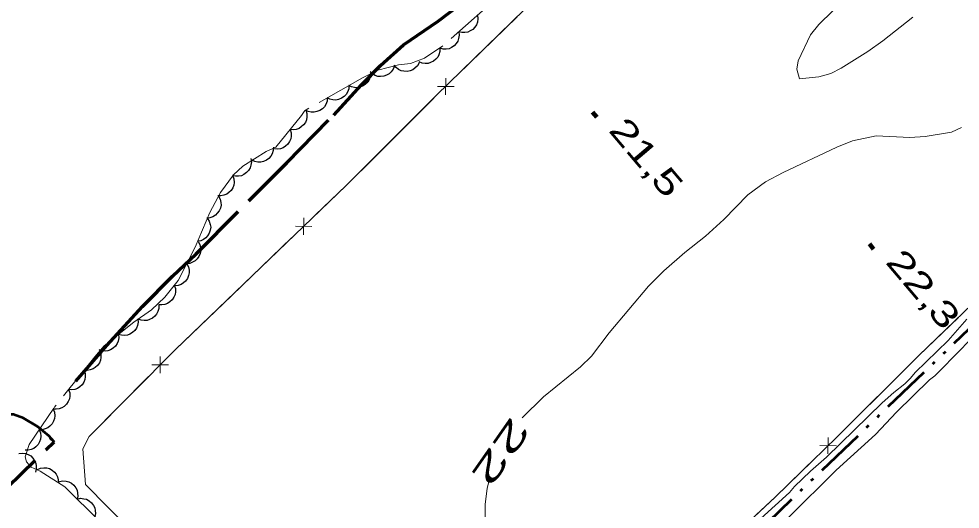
# Model space of a CAD drawing. Extents: x 386081 to 389416, y 5130568 to 5134082.
# Drawn here: x 387887.4 to 388000.8, y 5131901 to 5131960 of the extents above; entities that cross this region are included whole.
import ezdxf
from ezdxf.enums import TextEntityAlignment as Align

# ---------------------------------------------------------------- set-up
doc = ezdxf.new("R2010")
doc.units = 0
doc.header["$LTSCALE"] = 1.2
for name, pattern in [('DASH_DOUBLE_DOT', [9.2, 5, -1.2, 0.3, -1.2, 0.3, -1.2]), ('DOT_DASHED', [7.7, 5, -1.2, 0.3, -1.2]), ('LONG_DASHED', [7.5, 6, -1.5])]:
    doc.linetypes.add(name, pattern=pattern)
for name, color, linetype, lineweight in [('2', 7, 'Continuous', 13), ('22', 7, 'Continuous', 13), ('3', 7, 'Continuous', 140), ('37', 7, 'Continuous', 13), ('4', 7, 'DASH_DOUBLE_DOT', 53), ('44', 7, 'Continuous', 25)]:
    doc.layers.add(name, color=color, linetype=linetype, lineweight=lineweight)

msp = doc.modelspace()

# ---------------------------------------------------------------- linework, layer by layer
at = {"layer": '2'}
for points in [[(387995.07, 5131960.24), (387991.44, 5131957.41), (387989.62, 5131956.12), (387986.43, 5131954.1), (387985.18, 5131953.48), (387983.75, 5131953.06), (387981.4, 5131952.82), (387981.1, 5131953.99), (387981.24, 5131954.98), (387982.71, 5131958.12), (387983.72, 5131959.35), (387985.41, 5131961.01)], [(387948.02, 5131912.02), (387950.59, 5131914.53), (387955.03, 5131918.15), (387956.35, 5131919.44), (387958.49, 5131922.26), (387963.21, 5131927.85), (387965.09, 5131929.7), (387967.6, 5131931.9), (387970.1, 5131933.87), (387972.3, 5131935.89), (387975.19, 5131938.84), (387977.32, 5131940.44), (387979.44, 5131941.54), (387985.92, 5131944.6), (387987.79, 5131945.34), (387990.65, 5131945.95), (387994.68, 5131945.75), (387996.54, 5131945.87), (387999.71, 5131946.41), (388000.89, 5131946.96)], [(387980.09, 5131900.01), (387985.81, 5131905.72), (387990.57, 5131910.01), (387993.09, 5131912.71), (387997.05, 5131916.58), (387997.68, 5131917.07), (387998.37, 5131917.75), (388004.03, 5131923.52)], [(388001.55, 5131923.9), (387999.29, 5131921.32), (387995.33, 5131917.45), (387994.76, 5131916.77), (387994.07, 5131916.1), (387992.75, 5131915.06), (387991.37, 5131913.83)], [(387991.37, 5131913.83), (387984.65, 5131907.26), (387982.71, 5131905.6), (387980.82, 5131903.76), (387980.19, 5131903.03), (387976.74, 5131899.9)], [(387943.56, 5131898.06), (387943.55, 5131901.57), (387943.82, 5131903.54), (387944.15, 5131904.95)]]:
    msp.add_lwpolyline(points, dxfattribs=at)
at = {"layer": '22', "linetype": 'LONG_DASHED', "lineweight": 70}
for points in [[(387894.26, 5131916.41), (387898.01, 5131920.72), (387902.31, 5131925.42), (387905.9, 5131929.07), (387908.75, 5131931.76), (387919.67, 5131942.69), (387925.33, 5131948.46), (387928.68, 5131952.09), (387930.97, 5131954.43), (387933.71, 5131956.92), (387937.89, 5131959.78), (387940.41, 5131961.63)], [(387770.27, 5131794.67), (387771.06, 5131794.08), (387803.99, 5131824.79), (387830.92, 5131850.38), (387858.4, 5131876.8), (387891.65, 5131909.13)]]:
    msp.add_lwpolyline(points, dxfattribs=at)
at = {"layer": '3'}
for p, q in [((387956.48, 5131948.8), (387956.99, 5131948.19)), ((387989.82, 5131932.94), (387990.33, 5131932.33))]:
    msp.add_line(p, q, dxfattribs=at)
at = {"layer": '37'}
for p, q in [((387940.24, 5131953.3), (387947.4, 5131960.28)), ((387938.8, 5131950.9), (387938.82, 5131952.9)), ((387939.81, 5131951.89), (387937.81, 5131951.91)), ((387930.3, 5131943.44), (387937.38, 5131950.5)), ((387921.69, 5131934.06), (387921.73, 5131936.07)), ((387922.71, 5131935.05), (387920.71, 5131935.09)), ((387913.05, 5131926.75), (387920.26, 5131933.68)), ((387904.45, 5131917.39), (387904.44, 5131919.39)), ((387905.45, 5131918.4), (387903.44, 5131918.39)), ((387895.99, 5131909.88), (387903.04, 5131916.97)), ((387993.36, 5131917.12), (387986.28, 5131910.06)), ((387983.85, 5131908.68), (387985.85, 5131908.65)), ((387984.87, 5131909.66), (387984.83, 5131907.66))]:
    msp.add_line(p, q, dxfattribs=at)
for points in [[(388040.33, 5131962.3), (388029.96, 5131952.32), (388011.7, 5131935.07), (388005.45, 5131928.81), (387995.76, 5131919.51), (387985.92, 5131909.7), (387978.46, 5131902.48), (387965.26, 5131890.1), (387953.26, 5131878.36), (387944.82, 5131870.23), (387936.69, 5131862.05), (387930.98, 5131867.89), (387922.89, 5131876.67), (387919.42, 5131880.08), (387915.47, 5131884.29), (387910.66, 5131889.1), (387906.28, 5131892.99), (387895.44, 5131903.98), (387895.13, 5131908.26), (387895.88, 5131909.77), (387906.28, 5131920.24), (387926.81, 5131939.97), (387937.68, 5131950.8), (387955.9, 5131968.58)], [(387923.15, 5131936.45), (387926.81, 5131939.97), (387930.3, 5131943.44)], [(387905.85, 5131919.81), (387906.28, 5131920.24), (387913.05, 5131926.75)], [(388000.53, 5131924.09), (387995.76, 5131919.51), (387993.36, 5131917.12)], [(387898.16, 5131901.23), (387895.44, 5131903.98), (387895.13, 5131908.26), (387895.88, 5131909.77), (387895.99, 5131909.88)], [(387983.41, 5131907.27), (387978.46, 5131902.48), (387976.19, 5131900.35)]]:
    msp.add_lwpolyline(points, dxfattribs=at)
at = {"layer": '4'}
for points in [[(387944.32, 5131867.46), (388023.35, 5131943.4), (388064.75, 5131983.49), (388106.37, 5132023.19), (388139.31, 5132055.55), (388185.87, 5132101.08)], [(387891.15, 5131909.61), (387891.65, 5131909.13), (387891.02, 5131909.84), (387889.67, 5131910.97), (387887.99, 5131911.98), (387886.78, 5131912.43), (387885.02, 5131912.42), (387883.24, 5131912.94), (387882.46, 5131913.3), (387881.3, 5131914.01), (387878.43, 5131915.94), (387877.39, 5131916.82), (387874.02, 5131920.05), (387872.99, 5131920.72), (387862.52, 5131929.24), (387849.18, 5131938.82), (387838.99, 5131948.2), (387831.29, 5131954.34), (387824.04, 5131959.5)]]:
    msp.add_lwpolyline(points, dxfattribs=at)
at = {"layer": '44', "linetype": 'DOT_DASHED', "lineweight": 13}
msp.add_lwpolyline([(387964.74, 5131980.01), (387938.46, 5131956.78), (387936.26, 5131955.29), (387934.58, 5131954.66), (387933.12, 5131954.51), (387930.64, 5131953.88), (387928.8, 5131952.95), (387921.86, 5131949.01), (387921.46, 5131948.4), (387918.35, 5131944.58), (387917.2, 5131944.07), (387914.37, 5131942.32), (387913.25, 5131941.26), (387911.68, 5131939.15), (387910.42, 5131936.72), (387908.66, 5131932.54), (387906.58, 5131928.55), (387905, 5131926.55), (387903.38, 5131925), (387901.25, 5131923.53), (387897.7, 5131920.67), (387896.56, 5131919.34), (387891.62, 5131913.17), (387888.64, 5131908.79), (387888.16, 5131907.32), (387888.33, 5131906.7), (387888.9, 5131906.07), (387889.99, 5131905.58), (387892.95, 5131903.71), (387908.2, 5131888.59)], dxfattribs=at)
at = {"layer": '44'}
for points in [[(387942.64, 5131960.47), (387942.69, 5131960.06), (387942.62, 5131959.66), (387942.52, 5131959.34), (387942.33, 5131959.05), (387942.08, 5131958.78), (387941.75, 5131958.58), (387941.46, 5131958.44), (387941.11, 5131958.39), (387940.74, 5131958.39), (387940.39, 5131958.48)], [(387940.39, 5131958.48), (387940.44, 5131958.07), (387940.37, 5131957.67), (387940.28, 5131957.35), (387940.08, 5131957.06), (387939.83, 5131956.79), (387939.5, 5131956.59), (387939.21, 5131956.45), (387938.86, 5131956.4), (387938.49, 5131956.41), (387938.14, 5131956.5)], [(387938.11, 5131956.54), (387938.11, 5131956.12), (387937.99, 5131955.73), (387937.85, 5131955.43), (387937.62, 5131955.17), (387937.33, 5131954.94), (387936.98, 5131954.78), (387936.68, 5131954.67), (387936.32, 5131954.67), (387935.96, 5131954.72), (387935.62, 5131954.86)], [(387932.63, 5131954.38), (387932.49, 5131953.99), (387932.24, 5131953.67), (387932.01, 5131953.43), (387931.7, 5131953.26), (387931.36, 5131953.14), (387930.97, 5131953.11), (387930.65, 5131953.11), (387930.31, 5131953.23), (387929.99, 5131953.41), (387929.72, 5131953.65)], [(387935.6, 5131954.76), (387935.4, 5131954.4), (387935.11, 5131954.11), (387934.85, 5131953.91), (387934.52, 5131953.79), (387934.16, 5131953.72), (387933.78, 5131953.74), (387933.45, 5131953.8), (387933.14, 5131953.96), (387932.85, 5131954.18), (387932.61, 5131954.46)], [(387929.77, 5131953.5), (387929.73, 5131953.08), (387929.59, 5131952.7), (387929.43, 5131952.42), (387929.17, 5131952.17), (387928.87, 5131951.96), (387928.51, 5131951.83), (387928.19, 5131951.75), (387927.84, 5131951.77), (387927.48, 5131951.86), (387927.16, 5131952.02)], [(387927.16, 5131952.02), (387927.13, 5131951.6), (387926.98, 5131951.22), (387926.82, 5131950.93), (387926.57, 5131950.69), (387926.26, 5131950.48), (387925.9, 5131950.35), (387925.58, 5131950.27), (387925.23, 5131950.29), (387924.87, 5131950.38), (387924.55, 5131950.54)], [(387924.55, 5131950.54), (387924.52, 5131950.12), (387924.37, 5131949.74), (387924.21, 5131949.45), (387923.96, 5131949.21), (387923.65, 5131949), (387923.29, 5131948.87), (387922.98, 5131948.79), (387922.62, 5131948.81), (387922.26, 5131948.9), (387921.94, 5131949.06)], [(387921.98, 5131949.04), (387922.1, 5131948.64), (387922.1, 5131948.23), (387922.05, 5131947.9), (387921.91, 5131947.58), (387921.7, 5131947.28), (387921.41, 5131947.03), (387921.15, 5131946.84), (387920.81, 5131946.73), (387920.44, 5131946.68), (387920.09, 5131946.71)], [(387920.09, 5131946.71), (387920.21, 5131946.31), (387920.2, 5131945.9), (387920.16, 5131945.58), (387920.02, 5131945.26), (387919.81, 5131944.95), (387919.52, 5131944.7), (387919.25, 5131944.51), (387918.92, 5131944.41), (387918.55, 5131944.35), (387918.19, 5131944.38)], [(387918.06, 5131944.6), (387918.04, 5131944.18), (387917.9, 5131943.8), (387917.76, 5131943.5), (387917.51, 5131943.25), (387917.22, 5131943.03), (387916.86, 5131942.88), (387916.55, 5131942.79), (387916.2, 5131942.8), (387915.83, 5131942.87), (387915.5, 5131943.02)], [(387915.34, 5131943.24), (387915.41, 5131942.82), (387915.35, 5131942.42), (387915.27, 5131942.1), (387915.08, 5131941.8), (387914.84, 5131941.53), (387914.52, 5131941.31), (387914.23, 5131941.16), (387913.88, 5131941.1), (387913.51, 5131941.1), (387913.16, 5131941.17)], [(387913.18, 5131941.16), (387913.31, 5131940.77), (387913.33, 5131940.36), (387913.3, 5131940.03), (387913.17, 5131939.7), (387912.98, 5131939.39), (387912.7, 5131939.12), (387912.44, 5131938.93), (387912.11, 5131938.81), (387911.74, 5131938.74), (387911.38, 5131938.75)], [(387911.45, 5131938.71), (387911.65, 5131938.34), (387911.73, 5131937.95), (387911.76, 5131937.62), (387911.68, 5131937.27), (387911.54, 5131936.93), (387911.31, 5131936.63), (387911.09, 5131936.39), (387910.78, 5131936.22), (387910.43, 5131936.09), (387910.07, 5131936.05)], [(387910.13, 5131936.02), (387910.35, 5131935.67), (387910.47, 5131935.28), (387910.52, 5131934.96), (387910.47, 5131934.61), (387910.35, 5131934.26), (387910.15, 5131933.93), (387909.95, 5131933.68), (387909.65, 5131933.48), (387909.32, 5131933.33), (387908.96, 5131933.26)], [(387909.02, 5131933.23), (387909.22, 5131932.86), (387909.3, 5131932.46), (387909.32, 5131932.13), (387909.24, 5131931.79), (387909.1, 5131931.45), (387908.87, 5131931.14), (387908.65, 5131930.91), (387908.34, 5131930.74), (387907.99, 5131930.61), (387907.63, 5131930.57)], [(387907.63, 5131930.57), (387907.83, 5131930.2), (387907.91, 5131929.8), (387907.93, 5131929.47), (387907.86, 5131929.13), (387907.72, 5131928.79), (387907.48, 5131928.48), (387907.26, 5131928.25), (387906.95, 5131928.08), (387906.6, 5131927.95), (387906.25, 5131927.91)], [(387906.13, 5131927.98), (387906.26, 5131927.59), (387906.26, 5131927.18), (387906.22, 5131926.85), (387906.08, 5131926.53), (387905.88, 5131926.22), (387905.6, 5131925.96), (387905.33, 5131925.77), (387905, 5131925.66), (387904.63, 5131925.6), (387904.27, 5131925.63)], [(387904.26, 5131925.61), (387904.26, 5131925.19), (387904.15, 5131924.8), (387904.01, 5131924.5), (387903.79, 5131924.23), (387903.5, 5131923.99), (387903.15, 5131923.83), (387902.85, 5131923.73), (387902.49, 5131923.72), (387902.13, 5131923.77), (387901.79, 5131923.9)], [(387901.76, 5131923.94), (387901.8, 5131923.53), (387901.71, 5131923.13), (387901.6, 5131922.82), (387901.39, 5131922.53), (387901.12, 5131922.28), (387900.79, 5131922.09), (387900.49, 5131921.96), (387900.14, 5131921.93), (387899.77, 5131921.95), (387899.43, 5131922.06)], [(387899.43, 5131922.06), (387899.46, 5131921.64), (387899.37, 5131921.25), (387899.26, 5131920.94), (387899.05, 5131920.65), (387898.79, 5131920.4), (387898.45, 5131920.21), (387898.15, 5131920.08), (387897.8, 5131920.05), (387897.43, 5131920.07), (387897.09, 5131920.18)], [(387897.16, 5131920.1), (387897.29, 5131919.7), (387897.29, 5131919.29), (387897.25, 5131918.96), (387897.11, 5131918.64), (387896.9, 5131918.33), (387896.62, 5131918.08), (387896.35, 5131917.89), (387896.02, 5131917.78), (387895.65, 5131917.72), (387895.29, 5131917.75)], [(387895.29, 5131917.75), (387895.41, 5131917.35), (387895.42, 5131916.95), (387895.37, 5131916.62), (387895.23, 5131916.3), (387895.03, 5131915.99), (387894.74, 5131915.74), (387894.48, 5131915.55), (387894.14, 5131915.44), (387893.77, 5131915.38), (387893.41, 5131915.41)], [(387893.41, 5131915.41), (387893.54, 5131915.01), (387893.54, 5131914.61), (387893.5, 5131914.28), (387893.36, 5131913.96), (387893.15, 5131913.65), (387892.87, 5131913.39), (387892.6, 5131913.2), (387892.27, 5131913.1), (387891.9, 5131913.04), (387891.54, 5131913.07)], [(387891.55, 5131913.06), (387891.7, 5131912.68), (387891.74, 5131912.27), (387891.72, 5131911.94), (387891.6, 5131911.61), (387891.42, 5131911.29), (387891.16, 5131911.01), (387890.91, 5131910.8), (387890.58, 5131910.67), (387890.22, 5131910.58), (387889.86, 5131910.58)], [(387889.86, 5131910.58), (387890.01, 5131910.2), (387890.05, 5131909.79), (387890.03, 5131909.46), (387889.92, 5131909.13), (387889.73, 5131908.81), (387889.47, 5131908.53), (387889.22, 5131908.32), (387888.89, 5131908.19), (387888.53, 5131908.1), (387888.17, 5131908.1)], [(387887.42, 5131907.71), (387887.83, 5131907.77), (387888.23, 5131907.7), (387888.55, 5131907.61), (387888.85, 5131907.42), (387889.12, 5131907.17), (387889.32, 5131906.84), (387889.47, 5131906.55), (387889.52, 5131906.2), (387889.52, 5131905.83), (387889.43, 5131905.48)], [(387889.65, 5131905.8), (387890.03, 5131905.96), (387890.44, 5131906.01), (387890.77, 5131906.01), (387891.1, 5131905.9), (387891.43, 5131905.73), (387891.72, 5131905.47), (387891.93, 5131905.23), (387892.08, 5131904.91), (387892.17, 5131904.55), (387892.19, 5131904.19)], [(387892.31, 5131904.35), (387892.72, 5131904.43), (387893.12, 5131904.39), (387893.44, 5131904.31), (387893.75, 5131904.13), (387894.03, 5131903.9), (387894.26, 5131903.59), (387894.42, 5131903.3), (387894.49, 5131902.96), (387894.5, 5131902.59), (387894.44, 5131902.23)], [(387894.44, 5131902.23), (387894.85, 5131902.32), (387895.25, 5131902.27), (387895.57, 5131902.2), (387895.88, 5131902.02), (387896.16, 5131901.79), (387896.39, 5131901.47), (387896.55, 5131901.19), (387896.62, 5131900.85), (387896.64, 5131900.48), (387896.57, 5131900.12)]]:
    msp.add_lwpolyline(points, dxfattribs=at)

# ---------------------------------------------------------------- texts
at = {"layer": '2', "width": 1.95}
msp.add_text('22', height=3, rotation=235.005, dxfattribs=at).set_placement((387944.237, 5131908.75), align=Align.CENTER)
at = {"layer": '3', "width": 1.4}
for s, p in [('21,5   ', (387958.31, 5131946.58)), ('22,3   ', (387991.65, 5131930.72))]:
    msp.add_text(s, height=3, rotation=310.294, dxfattribs=at).set_placement(p)

doc.saveas('drawing.dxf')
